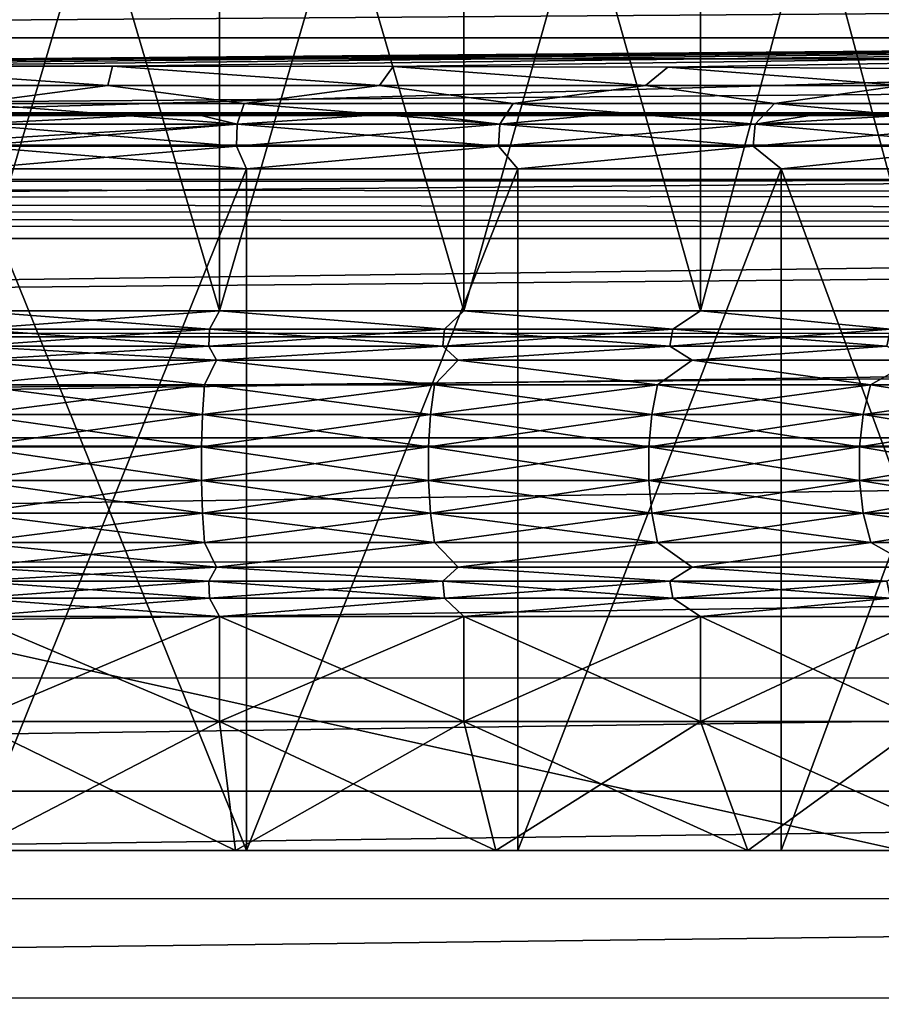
# Model space of a CAD drawing. Header units: metres. Extents: x -206 to 75, y -104 to 104.
# Tile 376 of 656: x -130.62 to -123.95, y 33.09 to 40.72. Entities that reach past the tile are written whole.
import ezdxf

# ---------------------------------------------------------------- set-up
doc = ezdxf.new("R2010")
doc.units = ezdxf.units.M
doc.layers.add('solid_01_1-CONSUMER_THERM_B_125288', color=7, linetype='CONTINUOUS')

msp = doc.modelspace()

# ---------------------------------------------------------------- linework, layer by layer
at = {"layer": 'solid_01_1-CONSUMER_THERM_B_125288'}
for points in [[(-158.776108, 66.195313), (-102.949013, 67.817345), (-158.757141, -66.251068)], [(-102.949013, 67.817345), (-158.757065, -66.804688), (-158.757141, -66.251068)], [(-102.949013, 67.817345), (-103.148926, 67.301086), (-158.757065, -66.804688)], [(-103.148926, 67.301086), (-103.25058, 66.756882), (-158.757065, -66.804688)], [(-103.25058, 66.756882), (-159.058624, -67.86515), (-158.858719, -67.348892)], [(-103.25058, 66.756882), (-103.250504, 66.203262), (-159.058624, -67.86515)], [(-103.25058, 66.756882), (-158.858719, -67.348892), (-158.757065, -66.804688)], [(-103.250504, 66.203262), (-103.231537, -66.243118), (-159.058624, -67.86515)], [(-131.000076, 44.981232, 39.849998), (-129.076202, 44.981236, 39.728962), (-131.000061, 38.465504, 39.849998)], [(-129.076202, 44.981236, 9.271039), (-131.000076, 44.981232, 9.15), (-129.076202, 38.465508, 9.271039)], [(-131.000076, 44.981232, 9.15), (-131.000061, 38.465504, 9.15), (-129.076202, 38.465508, 9.271039)], [(-129.076202, 44.981236, 39.728962), (-129.076202, 38.465508, 39.728962), (-131.000061, 38.465504, 39.849998)], [(-129.076202, 44.981236, 9.271039), (-129.076202, 38.465508, 9.271039), (-127.182678, 38.465508, 9.632249)], [(-127.182686, 44.981236, 9.632246), (-129.076202, 44.981236, 9.271039), (-127.182678, 38.465508, 9.632249)], [(-127.182686, 44.981236, 39.367752), (-127.182678, 38.465508, 39.367752), (-129.076202, 38.465508, 39.728962)], [(-129.076202, 44.981236, 39.728962), (-127.182686, 44.981236, 39.367752), (-129.076202, 38.465508, 39.728962)], [(-127.182686, 44.981236, 9.632246), (-127.182678, 38.465508, 9.632249), (-125.349358, 38.465508, 10.227931)], [(-125.349365, 44.981236, 10.227927), (-127.182686, 44.981236, 9.632246), (-125.349358, 38.465508, 10.227931)], [(-127.182686, 44.981236, 39.367752), (-125.349365, 44.981236, 38.772072), (-127.182678, 38.465508, 39.367752)], [(-125.349365, 44.981236, 38.772072), (-125.349358, 38.465508, 38.772068), (-127.182678, 38.465508, 39.367752)], [(-125.349365, 44.981236, 10.227927), (-125.349358, 38.465508, 10.227931), (-123.605148, 38.465508, 11.048693)], [(-123.605164, 44.981236, 11.048686), (-125.349365, 44.981236, 10.227927), (-123.605148, 38.465508, 11.048693)], [(-125.349365, 44.981236, 38.772072), (-123.605164, 44.981236, 37.951313), (-125.349358, 38.465508, 38.772068)], [(-123.605164, 44.981236, 37.951313), (-123.605148, 38.465508, 37.951309), (-125.349358, 38.465508, 38.772068)], [(-89.964531, 41.016792, 108.5), (-172.035614, 41.016754, 108.5), (-172.545212, 40.420033, 108.5)], [(-89.964531, 41.016792, 108.5), (-172.545212, 40.420033, 108.5), (-89.454918, 40.420071, 108.5)], [(-111.998276, 40.583405, 63.5), (-150.001862, 39.483021, 63.5), (-150.001862, 40.583385, 63.5)], [(-111.998276, 40.583405, 63.5), (-111.998276, 39.483036, 63.5), (-150.001862, 39.483021, 63.5)], [(-111.998276, 40.583405, 63.5), (-150.001862, 40.583385, 63.5), (-142.165909, 40.321934, 38.533939)], [(-111.998276, 40.583405, 63.5), (-142.165909, 40.321934, 38.533939), (-140.374023, 40.335114, 39.792103)], [(-111.998276, 40.583405, 63.5), (-140.374023, 40.335114, 39.792103), (-138.441269, 40.345901, 40.822292)], [(-111.998276, 40.583405, 63.5), (-138.441269, 40.345901, 40.822292), (-136.396637, 40.354141, 41.608913)], [(-111.998276, 40.583405, 63.5), (-136.396637, 40.354141, 41.608913), (-134.270828, 40.359703, 42.140049)], [(-111.998276, 40.583405, 63.5), (-134.270828, 40.359703, 42.140049), (-132.09581, 40.362507, 42.40765)], [(-111.998276, 40.583405, 63.5), (-132.09581, 40.362507, 42.40765), (-129.904327, 40.362507, 42.40765)], [(-111.998276, 40.583405, 63.5), (-129.904327, 40.362507, 42.40765), (-127.729309, 40.359707, 42.140049)], [(-111.998276, 40.583405, 63.5), (-127.729309, 40.359707, 42.140049), (-125.6035, 40.354145, 41.608913)], [(-111.998276, 40.583405, 63.5), (-125.6035, 40.354145, 41.608913), (-123.558868, 40.345909, 40.822292)], [(-89.454918, 40.420071, 108.5), (-172.545212, 40.420033, 108.5), (-172.954926, 39.751484, 108.5)], [(-89.454918, 40.420071, 108.5), (-172.954926, 39.751484, 108.5), (-89.045204, 39.751526, 108.5)], [(-132.09581, 40.362507, 42.40765), (-132.059677, 40.213741, 42.372574), (-129.94046, 40.213745, 42.372574)], [(-129.904327, 40.362507, 42.40765), (-132.09581, 40.362507, 42.40765), (-129.94046, 40.213745, 42.372574)], [(-129.904327, 40.362507, 42.40765), (-129.94046, 40.213745, 42.372574), (-127.836098, 40.213745, 42.122169)], [(-127.729309, 40.359707, 42.140049), (-129.904327, 40.362507, 42.40765), (-127.836098, 40.213745, 42.122169)], [(-127.729309, 40.359707, 42.140049), (-127.836098, 40.213745, 42.122169), (-125.776062, 40.213745, 41.624878)], [(-125.6035, 40.354145, 41.608913), (-127.729309, 40.359707, 42.140049), (-125.776062, 40.213745, 41.624878)], [(-125.6035, 40.354145, 41.608913), (-125.776062, 40.213745, 41.624878), (-123.789223, 40.213745, 40.887657)], [(-123.558868, 40.345909, 40.822292), (-125.6035, 40.354145, 41.608913), (-123.789223, 40.213745, 40.887657)], [(-131.000061, 40.074501, 42.33889), (-129.94046, 40.213745, 42.372574), (-132.059677, 40.213741, 42.372574)], [(-131.000061, 40.074501, 42.33889), (-128.885559, 40.074501, 42.213123), (-129.94046, 40.213745, 42.372574)], [(-128.885559, 40.074501, 42.213123), (-127.836098, 40.213745, 42.122169), (-129.94046, 40.213745, 42.372574)], [(-128.885559, 40.074501, 42.213123), (-126.80085, 40.074501, 41.837605), (-127.836098, 40.213745, 42.122169)], [(-126.80085, 40.074501, 41.837605), (-125.776062, 40.213745, 41.624878), (-127.836098, 40.213745, 42.122169)], [(-126.80085, 40.074501, 41.837605), (-124.77536, 40.074501, 41.217625), (-125.776062, 40.213745, 41.624878)], [(-124.77536, 40.074501, 41.217625), (-123.789223, 40.213745, 40.887657), (-125.776062, 40.213745, 41.624878)], [(-124.77536, 40.074501, 41.217625), (-122.837639, 40.074505, 40.361927), (-123.789223, 40.213745, 40.887657)], [(-128.937958, 39.914204, 42.142445), (-128.885559, 40.074501, 42.213123), (-131.000061, 40.074501, 42.33889)], [(-131.000061, 39.914204, 42.26255), (-128.937958, 39.914204, 42.142445), (-131.000061, 40.074501, 42.33889)], [(-128.937958, 39.914204, 42.142445), (-126.90374, 39.914204, 41.783756), (-128.885559, 40.074501, 42.213123)], [(-126.90374, 39.914204, 41.783756), (-126.80085, 40.074501, 41.837605), (-128.885559, 40.074501, 42.213123)], [(-126.90374, 39.914204, 41.783756), (-124.924919, 39.914204, 41.191338), (-126.80085, 40.074501, 41.837605)], [(-124.924919, 39.914204, 41.191338), (-124.77536, 40.074501, 41.217625), (-126.80085, 40.074501, 41.837605)], [(-124.924919, 39.914204, 41.191338), (-123.028252, 39.914207, 40.373196), (-124.77536, 40.074501, 41.217625)], [(-123.028252, 39.914207, 40.373196), (-122.837639, 40.074505, 40.361927), (-124.77536, 40.074501, 41.217625)], [(-131.000061, 40.001972, 6.7), (-131.96994, 39.988842, 6.726448), (-130.030197, 39.988842, 6.726447)], [(-129.304474, 40.001972, 6.780943), (-131.000061, 40.001972, 6.7), (-130.030197, 39.988842, 6.726447)], [(-131.000061, 39.914204, 6.737451), (-131.000061, 40.001972, 6.7), (-129.304474, 40.001972, 6.780943)], [(-128.937958, 39.914204, 6.857554), (-131.000061, 39.914204, 6.737451), (-129.304474, 40.001972, 6.780943)], [(-129.304474, 40.001972, 6.780943), (-130.030197, 39.988842, 6.726447), (-128.101944, 39.991055, 6.937518)], [(-127.624313, 40.001976, 7.023036), (-129.304474, 40.001972, 6.780943), (-128.101944, 39.991055, 6.937518)], [(-128.937958, 39.914204, 6.857554), (-129.304474, 40.001972, 6.780943), (-127.624313, 40.001976, 7.023036)], [(-126.90374, 39.914204, 7.216242), (-128.937958, 39.914204, 6.857554), (-127.624313, 40.001976, 7.023036)], [(-127.624313, 40.001976, 7.023036), (-128.101944, 39.991055, 6.937518), (-126.208084, 39.995449, 7.357163)], [(-125.974854, 40.001976, 7.424076), (-127.624313, 40.001976, 7.023036), (-126.208084, 39.995449, 7.357163)], [(-126.90374, 39.914204, 7.216242), (-127.624313, 40.001976, 7.023036), (-125.974854, 40.001976, 7.424076)], [(-124.924919, 39.914204, 7.808663), (-126.90374, 39.914204, 7.216242), (-125.974854, 40.001976, 7.424076)], [(-125.974854, 40.001976, 7.424076), (-126.208084, 39.995449, 7.357163), (-124.371086, 40.001976, 7.980417)], [(-112.500069, 39.981243, 6), (-124.371086, 40.001976, 7.980417), (-126.208084, 39.995449, 7.357163)], [(-124.924919, 39.914204, 7.808663), (-125.974854, 40.001976, 7.424076), (-124.371086, 40.001976, 7.980417)], [(-123.357208, 40.006599, 8.421851), (-124.924919, 39.914204, 7.808663), (-124.371086, 40.001976, 7.980417)], [(-123.357208, 40.006599, 8.421851), (-123.028252, 39.914207, 8.626806), (-124.924919, 39.914204, 7.808663)], [(-123.357208, 40.006599, 8.421851), (-124.371086, 40.001976, 7.980417), (-112.500069, 39.981243, 6)], [(-149.500061, 39.981224, 6), (-130.030197, 39.988842, 6.726447), (-131.96994, 39.988842, 6.726448)], [(-112.500069, 39.981243, 6), (-130.030197, 39.988842, 6.726447), (-149.500061, 39.981224, 6)], [(-112.500069, 39.981243, 6), (-149.500061, 39.981224, 6), (-112.500061, 31.781242, 6)], [(-149.500061, 39.981224, 6), (-149.500061, 31.781225, 6), (-112.500061, 31.781242, 6)], [(-112.500069, 39.981243, 6), (-128.101944, 39.991055, 6.937518), (-130.030197, 39.988842, 6.726447)], [(-112.500069, 39.981243, 6), (-126.208084, 39.995449, 7.357163), (-128.101944, 39.991055, 6.937518)], [(-131.000061, 39.789688, 6.77468), (-131.000061, 39.914204, 6.737451), (-128.937958, 39.914204, 6.857554)], [(-131.000061, 39.742756, 6.78427), (-128.937958, 39.914204, 6.857554), (-128.94339, 39.742756, 6.904057)], [(-131.000061, 39.789688, 6.77468), (-128.937958, 39.914204, 6.857554), (-131.000061, 39.742756, 6.78427)], [(-128.94339, 39.742756, 42.095943), (-128.937958, 39.914204, 42.142445), (-131.000061, 39.914204, 42.26255)], [(-128.94339, 39.742756, 42.095943), (-131.000061, 39.914204, 42.26255), (-131.000061, 39.742756, 42.215729)], [(-128.94339, 39.742756, 6.904057), (-128.937958, 39.914204, 6.857554), (-126.90374, 39.914204, 7.216242)], [(-128.94339, 39.742756, 6.904057), (-126.90374, 39.914204, 7.216242), (-126.914536, 39.742756, 7.2618)], [(-126.914536, 39.742756, 41.738201), (-128.937958, 39.914204, 42.142445), (-128.94339, 39.742756, 42.095943)], [(-126.914536, 39.742756, 41.738201), (-126.90374, 39.914204, 41.783756), (-128.937958, 39.914204, 42.142445)], [(-126.914536, 39.742756, 7.2618), (-126.90374, 39.914204, 7.216242), (-124.924919, 39.914204, 7.808663)], [(-126.914536, 39.742756, 7.2618), (-124.924919, 39.914204, 7.808663), (-124.940933, 39.742756, 7.852659)], [(-124.940933, 39.742756, 41.147343), (-126.90374, 39.914204, 41.783756), (-126.914536, 39.742756, 41.738201)], [(-124.940933, 39.742756, 41.147343), (-124.924919, 39.914204, 41.191338), (-126.90374, 39.914204, 41.783756)], [(-124.940933, 39.742756, 7.852659), (-124.924919, 39.914204, 7.808663), (-123.028252, 39.914207, 8.626806)], [(-124.940933, 39.742756, 7.852659), (-123.028252, 39.914207, 8.626806), (-123.049263, 39.74276, 8.668645)], [(-123.049263, 39.74276, 40.331356), (-124.924919, 39.914204, 41.191338), (-124.940933, 39.742756, 41.147343)], [(-123.049263, 39.74276, 40.331356), (-123.028252, 39.914207, 40.373196), (-124.924919, 39.914204, 41.191338)], [(-89.045204, 39.751526, 108.5), (-172.954926, 39.751484, 108.5), (-173.255432, 39.026073, 108.5)], [(-89.045204, 39.751526, 108.5), (-173.255432, 39.026073, 108.5), (-88.744705, 39.026115, 108.5)], [(-128.94339, 39.742756, 6.904057), (-128.866562, 39.566086, 6.929053), (-131.000061, 39.566082, 6.8)], [(-131.000061, 39.742756, 6.78427), (-128.94339, 39.742756, 6.904057), (-131.000061, 39.566082, 6.8)], [(-131.000061, 39.742756, 42.215729), (-131.000061, 39.566082, 42.200001), (-128.866562, 39.566086, 42.070946)], [(-128.94339, 39.742756, 42.095943), (-131.000061, 39.742756, 42.215729), (-128.866562, 39.566086, 42.070946)], [(-128.94339, 39.742756, 6.904057), (-126.914536, 39.742756, 7.2618), (-128.866562, 39.566086, 6.929053)], [(-126.914536, 39.742756, 41.738201), (-128.94339, 39.742756, 42.095943), (-128.866562, 39.566086, 42.070946)], [(-126.914536, 39.742756, 7.2618), (-126.764183, 39.566086, 7.31433), (-128.866562, 39.566086, 6.929053)], [(-126.914536, 39.742756, 41.738201), (-128.866562, 39.566086, 42.070946), (-126.764183, 39.566086, 41.685669)], [(-126.914536, 39.742756, 7.2618), (-124.940933, 39.742756, 7.852659), (-126.764183, 39.566086, 7.31433)], [(-124.940933, 39.742756, 41.147343), (-126.914536, 39.742756, 41.738201), (-126.764183, 39.566086, 41.685669)], [(-124.940933, 39.742756, 7.852659), (-124.723564, 39.566086, 7.950212), (-126.764183, 39.566086, 7.31433)], [(-124.940933, 39.742756, 41.147343), (-126.764183, 39.566086, 41.685669), (-124.723564, 39.566086, 41.049786)], [(-124.940933, 39.742756, 7.852659), (-123.049263, 39.74276, 8.668645), (-124.723564, 39.566086, 7.950212)], [(-123.049263, 39.74276, 40.331356), (-124.940933, 39.742756, 41.147343), (-124.723564, 39.566086, 41.049786)], [(-123.049263, 39.74276, 8.668645), (-122.774467, 39.566086, 8.827429), (-124.723564, 39.566086, 7.950212)], [(-123.049263, 39.74276, 40.331356), (-124.723564, 39.566086, 41.049786), (-122.774467, 39.566086, 40.172573)], [(-131.000061, 34.281235, 6.8), (-131.000061, 39.566082, 6.8), (-128.866562, 39.566086, 6.929053)], [(-128.866425, 34.281235, 6.92907), (-131.000061, 34.281235, 6.8), (-128.866562, 39.566086, 6.929053)], [(-128.866425, 34.281235, 42.07093), (-128.866562, 39.566086, 42.070946), (-131.000061, 39.566082, 42.200001)], [(-128.866425, 34.281235, 42.07093), (-131.000061, 39.566082, 42.200001), (-131.000061, 34.281235, 42.200001)], [(-128.866425, 34.281235, 6.92907), (-128.866562, 39.566086, 6.929053), (-126.764183, 39.566086, 7.31433)], [(-128.866425, 34.281235, 42.07093), (-126.764183, 39.566086, 41.685669), (-128.866562, 39.566086, 42.070946)], [(-126.764038, 34.281235, 7.314364), (-128.866425, 34.281235, 6.92907), (-126.764183, 39.566086, 7.31433)], [(-128.866425, 34.281235, 42.07093), (-126.764046, 34.281235, 41.685638), (-126.764183, 39.566086, 41.685669)], [(-126.764038, 34.281235, 7.314364), (-126.764183, 39.566086, 7.31433), (-124.723564, 39.566086, 7.950212)], [(-126.764046, 34.281235, 41.685638), (-124.723564, 39.566086, 41.049786), (-126.764183, 39.566086, 41.685669)], [(-126.764046, 34.281235, 41.685638), (-124.723511, 34.281235, 41.04977), (-124.723564, 39.566086, 41.049786)], [(-124.723495, 34.281235, 7.950236), (-126.764038, 34.281235, 7.314364), (-124.723564, 39.566086, 7.950212)], [(-124.723495, 34.281235, 7.950236), (-124.723564, 39.566086, 7.950212), (-122.774467, 39.566086, 8.827429)], [(-122.774521, 34.281239, 40.1726), (-122.774467, 39.566086, 40.172573), (-124.723564, 39.566086, 41.049786)], [(-124.723511, 34.281235, 41.04977), (-122.774521, 34.281239, 40.1726), (-124.723564, 39.566086, 41.049786)], [(-122.774498, 34.281239, 8.827412), (-124.723495, 34.281235, 7.950236), (-122.774467, 39.566086, 8.827429)], [(-162.553787, 39.443985, 63.5), (-150.001862, 39.483021, 63.5), (-111.998276, 39.483036, 63.5)], [(-99.461288, 39.362534, 63.5), (-162.553787, 39.443985, 63.5), (-111.998276, 39.483036, 63.5)], [(-162.553787, 39.443985, 63.5), (-99.461288, 39.362534, 63.5), (-162.53154, 39.332439, 63.5)], [(-162.53154, 39.332439, 63.5), (-99.461288, 39.362534, 63.5), (-99.497536, 39.239677, 63.5)], [(-162.53154, 39.332439, 63.5), (-99.497536, 39.239677, 63.5), (-162.496643, 39.223804, 63.5)], [(-162.496643, 39.223804, 63.5), (-99.497536, 39.239677, 63.5), (-99.549232, 39.122292, 63.5)], [(-162.496643, 39.223804, 63.5), (-99.549232, 39.122292, 63.5), (-162.449829, 39.120266, 63.5)], [(-162.096909, 38.291012, 63.5), (-162.449829, 39.120266, 63.5), (-99.549232, 39.122292, 63.5)], [(-162.096909, 38.291012, 63.5), (-99.549232, 39.122292, 63.5), (-99.902328, 38.293732, 63.5)], [(-88.744705, 39.026115, 108.5), (-173.255432, 39.026073, 108.5), (-173.438461, 38.263622, 108.5)], [(-88.744705, 39.026115, 108.5), (-173.438461, 38.263622, 108.5), (-88.561668, 38.263664, 108.5)], [(-129.076202, 38.465508, 39.728962), (-131.000061, 38.322739, 39.829185), (-131.000061, 38.465504, 39.849998)], [(-129.076202, 38.465508, 9.271039), (-131.000061, 38.465504, 9.15), (-129.152344, 38.322739, 9.282583)], [(-129.076202, 38.465508, 39.728962), (-129.152344, 38.322739, 39.717419), (-131.000061, 38.322739, 39.829185)], [(-129.152344, 38.322739, 9.282583), (-131.000061, 38.465504, 9.15), (-131.000061, 38.322739, 9.170815)], [(-129.076202, 38.465508, 39.728962), (-127.331551, 38.322739, 39.383747), (-129.152344, 38.322739, 39.717419)], [(-129.076202, 38.465508, 9.271039), (-129.152344, 38.322739, 9.282583), (-127.331551, 38.322739, 9.616254)], [(-129.076202, 38.465508, 39.728962), (-127.182678, 38.465508, 39.367752), (-127.331551, 38.322739, 39.383747)], [(-127.182678, 38.465508, 9.632249), (-129.076202, 38.465508, 9.271039), (-127.331551, 38.322739, 9.616254)], [(-127.182678, 38.465508, 39.367752), (-125.564262, 38.322742, 38.833035), (-127.331551, 38.322739, 39.383747)], [(-127.182678, 38.465508, 9.632249), (-127.331551, 38.322739, 9.616254), (-125.564262, 38.322742, 10.166964)], [(-127.182678, 38.465508, 39.367752), (-125.349358, 38.465508, 38.772068), (-125.564262, 38.322742, 38.833035)], [(-125.349358, 38.465508, 10.227931), (-127.182678, 38.465508, 9.632249), (-125.564262, 38.322742, 10.166964)], [(-125.349358, 38.465508, 38.772068), (-123.876244, 38.322742, 38.073318), (-125.564262, 38.322742, 38.833035)], [(-125.349358, 38.465508, 10.227931), (-125.564262, 38.322742, 10.166964), (-123.876244, 38.322742, 10.926682)], [(-125.349358, 38.465508, 38.772068), (-123.605148, 38.465508, 37.951309), (-123.876244, 38.322742, 38.073318)], [(-123.605148, 38.465508, 11.048693), (-125.349358, 38.465508, 10.227931), (-123.876244, 38.322742, 10.926682)], [(-129.159668, 38.191616, 9.343012), (-131.000061, 38.322739, 9.170815), (-131.000061, 38.191616, 9.231688)], [(-129.159668, 38.191616, 9.343012), (-129.152344, 38.322739, 9.282583), (-131.000061, 38.322739, 9.170815)], [(-129.152344, 38.322739, 39.717419), (-131.000061, 38.191616, 39.768311), (-131.000061, 38.322739, 39.829185)], [(-129.159668, 38.191616, 39.65699), (-131.000061, 38.191616, 39.768311), (-129.152344, 38.322739, 39.717419)], [(-129.159668, 38.191616, 39.65699), (-129.152344, 38.322739, 39.717419), (-127.331551, 38.322739, 39.383747)], [(-127.346123, 38.191616, 39.324642), (-129.159668, 38.191616, 39.65699), (-127.331551, 38.322739, 39.383747)], [(-129.159668, 38.191616, 9.343012), (-127.346123, 38.191616, 9.675358), (-129.152344, 38.322739, 9.282583)], [(-127.346123, 38.191616, 9.675358), (-127.331551, 38.322739, 9.616254), (-129.152344, 38.322739, 9.282583)], [(-127.346123, 38.191616, 39.324642), (-127.331551, 38.322739, 39.383747), (-125.564262, 38.322742, 38.833035)], [(-125.585846, 38.19162, 38.776119), (-127.346123, 38.191616, 39.324642), (-125.564262, 38.322742, 38.833035)], [(-127.346123, 38.191616, 9.675358), (-125.585846, 38.19162, 10.223881), (-127.331551, 38.322739, 9.616254)], [(-125.585846, 38.19162, 10.223881), (-125.564262, 38.322742, 10.166964), (-127.331551, 38.322739, 9.616254)], [(-125.585846, 38.19162, 38.776119), (-125.564262, 38.322742, 38.833035), (-123.876244, 38.322742, 38.073318)], [(-123.904526, 38.19162, 38.019417), (-125.585846, 38.19162, 38.776119), (-123.876244, 38.322742, 38.073318)], [(-125.585846, 38.19162, 10.223881), (-123.904526, 38.19162, 10.980581), (-125.564262, 38.322742, 10.166964)], [(-123.904526, 38.19162, 10.980581), (-123.876244, 38.322742, 10.926682), (-125.564262, 38.322742, 10.166964)], [(-88.561668, 38.263664, 108.5), (-173.500061, 37.481213, 108.5), (-88.500069, 37.481255, 108.5)], [(-88.561668, 38.263664, 108.5), (-173.438461, 38.263622, 108.5), (-173.500061, 37.481213, 108.5)], [(-162.096909, 38.291012, 63.5), (-99.902328, 38.293732, 63.5), (-161.879105, 37.416245, 63.5)], [(-161.879105, 37.416245, 63.5), (-99.902328, 38.293732, 63.5), (-100.120598, 37.418884, 63.5)], [(-129.159668, 38.191616, 39.65699), (-129.098434, 38.083485, 39.55294), (-131.000061, 38.083481, 39.672581)], [(-129.159668, 38.191616, 39.65699), (-131.000061, 38.083481, 39.672581), (-131.000061, 38.191616, 39.768311)], [(-131.000061, 38.191616, 9.231688), (-131.000061, 38.083481, 9.327419), (-129.098434, 38.083485, 9.44706)], [(-129.159668, 38.191616, 9.343012), (-131.000061, 38.191616, 9.231688), (-129.098434, 38.083485, 9.44706)], [(-129.159668, 38.191616, 9.343012), (-129.098434, 38.083485, 9.44706), (-127.346123, 38.191616, 9.675358)], [(-127.346123, 38.191616, 39.324642), (-129.098434, 38.083485, 39.55294), (-129.159668, 38.191616, 39.65699)], [(-127.346123, 38.191616, 9.675358), (-129.098434, 38.083485, 9.44706), (-127.226799, 38.083485, 9.804094)], [(-127.346123, 38.191616, 39.324642), (-127.226799, 38.083485, 39.195908), (-129.098434, 38.083485, 39.55294)], [(-127.346123, 38.191616, 9.675358), (-127.226799, 38.083485, 9.804094), (-125.585846, 38.19162, 10.223881)], [(-125.585846, 38.19162, 38.776119), (-127.226799, 38.083485, 39.195908), (-127.346123, 38.191616, 39.324642)], [(-125.585846, 38.19162, 10.223881), (-127.226799, 38.083485, 9.804094), (-125.414665, 38.083485, 10.392891)], [(-125.585846, 38.19162, 38.776119), (-125.414665, 38.083485, 38.607109), (-127.226799, 38.083485, 39.195908)], [(-125.585846, 38.19162, 10.223881), (-125.414665, 38.083485, 10.392891), (-123.904526, 38.19162, 10.980581)], [(-123.904526, 38.19162, 38.019417), (-125.414665, 38.083485, 38.607109), (-125.585846, 38.19162, 38.776119)], [(-123.904526, 38.19162, 10.980581), (-125.414665, 38.083485, 10.392891), (-123.69062, 38.083485, 11.204166)], [(-123.904526, 38.19162, 38.019417), (-123.69062, 38.083485, 37.795834), (-125.414665, 38.083485, 38.607109)], [(-129.098434, 38.083485, 39.55294), (-131.000061, 37.892273, 39.496109), (-131.000061, 38.083481, 39.672581)], [(-129.098434, 38.083485, 39.55294), (-129.19249, 37.892273, 39.386772), (-131.000061, 37.892273, 39.496109)], [(-129.098434, 38.083485, 9.44706), (-131.000061, 38.083481, 9.327419), (-129.19249, 37.892273, 9.61323)], [(-131.000061, 38.083481, 9.327419), (-131.000061, 37.892273, 9.503891), (-129.19249, 37.892273, 9.61323)], [(-129.098434, 38.083485, 39.55294), (-127.411263, 37.892277, 39.060349), (-129.19249, 37.892273, 39.386772)], [(-129.098434, 38.083485, 9.44706), (-129.19249, 37.892273, 9.61323), (-127.411263, 37.892277, 9.939651)], [(-129.098434, 38.083485, 39.55294), (-127.226799, 38.083485, 39.195908), (-127.411263, 37.892277, 39.060349)], [(-127.226799, 38.083485, 9.804094), (-129.098434, 38.083485, 9.44706), (-127.411263, 37.892277, 9.939651)], [(-127.226799, 38.083485, 39.195908), (-125.682373, 37.892277, 38.521606), (-127.411263, 37.892277, 39.060349)], [(-127.226799, 38.083485, 9.804094), (-127.411263, 37.892277, 9.939651), (-125.682373, 37.892277, 10.478395)], [(-127.226799, 38.083485, 39.195908), (-125.414665, 38.083485, 38.607109), (-125.682373, 37.892277, 38.521606)], [(-125.414665, 38.083485, 10.392891), (-127.226799, 38.083485, 9.804094), (-125.682373, 37.892277, 10.478395)], [(-125.414665, 38.083485, 38.607109), (-124.031029, 37.892277, 37.778397), (-125.682373, 37.892277, 38.521606)], [(-125.414665, 38.083485, 10.392891), (-125.682373, 37.892277, 10.478395), (-124.031029, 37.892277, 11.221605)], [(-125.414665, 38.083485, 38.607109), (-123.69062, 38.083485, 37.795834), (-124.031029, 37.892277, 37.778397)], [(-123.69062, 38.083485, 11.204166), (-125.414665, 38.083485, 10.392891), (-124.031029, 37.892277, 11.221605)], [(-123.69062, 38.083485, 37.795834), (-122.481308, 37.892277, 36.841557), (-124.031029, 37.892277, 37.778397)], [(-123.69062, 38.083485, 11.204166), (-124.031029, 37.892277, 11.221605), (-122.481308, 37.892277, 12.158444)], [(-131.000061, 37.6633, 39.371979), (-131.000061, 37.892273, 39.496109), (-129.19249, 37.892273, 39.386772)], [(-129.207443, 37.6633, 39.263546), (-131.000061, 37.6633, 39.371979), (-129.19249, 37.892273, 39.386772)], [(-129.207443, 37.6633, 9.736455), (-129.19249, 37.892273, 9.61323), (-131.000061, 37.892273, 9.503891)], [(-131.000061, 37.6633, 9.628021), (-129.207443, 37.6633, 9.736455), (-131.000061, 37.892273, 9.503891)], [(-129.207443, 37.6633, 39.263546), (-129.19249, 37.892273, 39.386772), (-127.411263, 37.892277, 39.060349)], [(-127.440971, 37.6633, 38.939827), (-129.207443, 37.6633, 39.263546), (-127.411263, 37.892277, 39.060349)], [(-129.207443, 37.6633, 9.736455), (-127.440971, 37.6633, 10.060174), (-129.19249, 37.892273, 9.61323)], [(-127.440971, 37.6633, 10.060174), (-127.411263, 37.892277, 9.939651), (-129.19249, 37.892273, 9.61323)], [(-127.440971, 37.6633, 38.939827), (-127.411263, 37.892277, 39.060349), (-125.682373, 37.892277, 38.521606)], [(-125.726387, 37.6633, 38.40554), (-127.440971, 37.6633, 38.939827), (-125.682373, 37.892277, 38.521606)], [(-127.440971, 37.6633, 10.060174), (-125.726387, 37.6633, 10.594459), (-127.411263, 37.892277, 9.939651)], [(-125.726387, 37.6633, 10.594459), (-125.682373, 37.892277, 10.478395), (-127.411263, 37.892277, 9.939651)], [(-125.726387, 37.6633, 38.40554), (-125.682373, 37.892277, 38.521606), (-124.031029, 37.892277, 37.778397)], [(-124.088715, 37.663303, 37.668484), (-125.726387, 37.6633, 38.40554), (-124.031029, 37.892277, 37.778397)], [(-125.726387, 37.6633, 10.594459), (-124.088715, 37.663303, 11.331517), (-125.682373, 37.892277, 10.478395)], [(-124.088715, 37.663303, 11.331517), (-124.031029, 37.892277, 11.221605), (-125.682373, 37.892277, 10.478395)], [(-124.088715, 37.663303, 37.668484), (-124.031029, 37.892277, 37.778397), (-122.481308, 37.892277, 36.841557)], [(-122.551819, 37.663303, 36.739399), (-124.088715, 37.663303, 37.668484), (-122.481308, 37.892277, 36.841557)], [(-124.088715, 37.663303, 11.331517), (-122.551819, 37.663303, 12.260602), (-124.031029, 37.892277, 11.221605)], [(-122.551819, 37.663303, 12.260602), (-122.481308, 37.892277, 12.158444), (-124.031029, 37.892277, 11.221605)], [(-131.000061, 37.410816, 39.308025), (-131.000061, 37.6633, 39.371979), (-129.207443, 37.6633, 39.263546)], [(-129.215149, 37.410816, 39.200058), (-131.000061, 37.410816, 39.308025), (-129.207443, 37.6633, 39.263546)], [(-129.215149, 37.410816, 9.799941), (-129.207443, 37.6633, 9.736455), (-131.000061, 37.6633, 9.628021)], [(-131.000061, 37.410816, 9.691974), (-129.215149, 37.410816, 9.799941), (-131.000061, 37.6633, 9.628021)], [(-129.215149, 37.410816, 39.200058), (-129.207443, 37.6633, 39.263546), (-127.440971, 37.6633, 38.939827)], [(-127.456276, 37.410816, 38.877731), (-129.215149, 37.410816, 39.200058), (-127.440971, 37.6633, 38.939827)], [(-129.215149, 37.410816, 9.799941), (-127.456276, 37.410816, 10.122268), (-129.207443, 37.6633, 9.736455)], [(-127.456276, 37.410816, 10.122268), (-127.440971, 37.6633, 10.060174), (-129.207443, 37.6633, 9.736455)], [(-127.456276, 37.410816, 38.877731), (-127.440971, 37.6633, 38.939827), (-125.726387, 37.6633, 38.40554)], [(-125.749069, 37.410816, 38.345745), (-127.456276, 37.410816, 38.877731), (-125.726387, 37.6633, 38.40554)], [(-127.456276, 37.410816, 10.122268), (-125.749069, 37.410816, 10.654255), (-127.440971, 37.6633, 10.060174)], [(-125.749069, 37.410816, 10.654255), (-125.726387, 37.6633, 10.594459), (-127.440971, 37.6633, 10.060174)], [(-125.749069, 37.410816, 38.345745), (-125.726387, 37.6633, 38.40554), (-124.088715, 37.663303, 37.668484)], [(-124.118431, 37.410816, 37.611855), (-125.749069, 37.410816, 38.345745), (-124.088715, 37.663303, 37.668484)], [(-125.749069, 37.410816, 10.654255), (-124.118431, 37.410816, 11.388144), (-125.726387, 37.6633, 10.594459)], [(-124.118431, 37.410816, 11.388144), (-124.088715, 37.663303, 11.331517), (-125.726387, 37.6633, 10.594459)], [(-124.118431, 37.410816, 37.611855), (-124.088715, 37.663303, 37.668484), (-122.551819, 37.663303, 36.739399)], [(-122.58815, 37.41082, 36.686768), (-124.118431, 37.410816, 37.611855), (-122.551819, 37.663303, 36.739399)], [(-124.118431, 37.410816, 11.388144), (-122.58815, 37.41082, 12.313233), (-124.088715, 37.663303, 11.331517)], [(-122.58815, 37.41082, 12.313233), (-122.551819, 37.663303, 12.260602), (-124.088715, 37.663303, 11.331517)], [(-173.500031, -37.518787, 108.5), (-88.500069, 37.481255, 108.5), (-173.500061, 37.481213, 108.5)], [(-173.500031, -37.518787, 108.5), (-88.500031, -37.518745, 108.5), (-88.500069, 37.481255, 108.5)], [(-161.879105, 37.416245, 63.5), (-100.120598, 37.418884, 63.5), (-161.801987, 36.518055, 63.5)], [(-161.801987, 36.518055, 63.5), (-100.120598, 37.418884, 63.5), (-100.198135, 36.520542, 63.5)], [(-131.000061, 37.150356, 39.308189), (-131.000061, 37.410816, 39.308025), (-129.215149, 37.410816, 39.200058)], [(-129.215134, 37.15036, 39.200218), (-131.000061, 37.150356, 39.308189), (-129.215149, 37.410816, 39.200058)], [(-129.215134, 37.15036, 9.79978), (-129.215149, 37.410816, 9.799941), (-131.000061, 37.410816, 9.691974)], [(-131.000061, 37.150356, 9.691812), (-129.215134, 37.15036, 9.79978), (-131.000061, 37.410816, 9.691974)], [(-129.215134, 37.15036, 39.200218), (-129.215149, 37.410816, 39.200058), (-127.456276, 37.410816, 38.877731)], [(-127.456238, 37.15036, 10.12211), (-127.456276, 37.410816, 10.122268), (-129.215149, 37.410816, 9.799941)], [(-129.215134, 37.15036, 9.79978), (-127.456238, 37.15036, 10.12211), (-129.215149, 37.410816, 9.799941)], [(-127.456238, 37.15036, 38.877888), (-129.215134, 37.15036, 39.200218), (-127.456276, 37.410816, 38.877731)], [(-127.456238, 37.15036, 38.877888), (-127.456276, 37.410816, 38.877731), (-125.749069, 37.410816, 38.345745)], [(-125.749008, 37.15036, 10.654103), (-125.749069, 37.410816, 10.654255), (-127.456276, 37.410816, 10.122268)], [(-127.456238, 37.15036, 10.12211), (-125.749008, 37.15036, 10.654103), (-127.456276, 37.410816, 10.122268)], [(-125.749008, 37.15036, 38.345898), (-127.456238, 37.15036, 38.877888), (-125.749069, 37.410816, 38.345745)], [(-125.749008, 37.15036, 38.345898), (-125.749069, 37.410816, 38.345745), (-124.118431, 37.410816, 37.611855)], [(-124.118355, 37.15036, 11.388), (-124.118431, 37.410816, 11.388144), (-125.749069, 37.410816, 10.654255)], [(-125.749008, 37.15036, 10.654103), (-124.118355, 37.15036, 11.388), (-125.749069, 37.410816, 10.654255)], [(-124.118355, 37.15036, 37.612), (-125.749008, 37.15036, 38.345898), (-124.118431, 37.410816, 37.611855)], [(-124.118355, 37.15036, 37.612), (-124.118431, 37.410816, 37.611855), (-122.58815, 37.41082, 36.686768)], [(-122.588058, 37.15036, 12.3131), (-122.58815, 37.41082, 12.313233), (-124.118431, 37.410816, 11.388144)], [(-124.118355, 37.15036, 11.388), (-122.588058, 37.15036, 12.3131), (-124.118431, 37.410816, 11.388144)], [(-122.588058, 37.15036, 36.686901), (-124.118355, 37.15036, 37.612), (-122.58815, 37.41082, 36.686768)], [(-131.000061, 36.897953, 39.372456), (-131.000061, 37.150356, 39.308189), (-129.215134, 37.15036, 39.200218)], [(-129.207397, 36.897953, 39.264015), (-131.000061, 36.897953, 39.372456), (-129.215134, 37.15036, 39.200218)], [(-129.207397, 36.897953, 9.735983), (-129.215134, 37.15036, 9.79978), (-131.000061, 37.150356, 9.691812)], [(-131.000061, 36.897953, 9.627546), (-129.207397, 36.897953, 9.735983), (-131.000061, 37.150356, 9.691812)], [(-129.207397, 36.897953, 39.264015), (-129.215134, 37.15036, 39.200218), (-127.456238, 37.15036, 38.877888)], [(-127.440857, 36.897957, 10.059712), (-127.456238, 37.15036, 10.12211), (-129.215134, 37.15036, 9.79978)], [(-129.207397, 36.897953, 9.735983), (-127.440857, 36.897957, 10.059712), (-129.215134, 37.15036, 9.79978)], [(-127.440857, 36.897957, 38.940289), (-129.207397, 36.897953, 39.264015), (-127.456238, 37.15036, 38.877888)], [(-127.440857, 36.897957, 38.940289), (-127.456238, 37.15036, 38.877888), (-125.749008, 37.15036, 38.345898)], [(-125.726219, 36.897957, 10.594014), (-125.749008, 37.15036, 10.654103), (-127.456238, 37.15036, 10.12211)], [(-127.440857, 36.897957, 10.059712), (-125.726219, 36.897957, 10.594014), (-127.456238, 37.15036, 10.12211)], [(-125.726219, 36.897957, 38.405987), (-127.440857, 36.897957, 38.940289), (-125.749008, 37.15036, 38.345898)], [(-125.726219, 36.897957, 38.405987), (-125.749008, 37.15036, 38.345898), (-124.118355, 37.15036, 37.612)], [(-124.088493, 36.897957, 11.331097), (-124.118355, 37.15036, 11.388), (-125.749008, 37.15036, 10.654103)], [(-125.726219, 36.897957, 10.594014), (-124.088493, 36.897957, 11.331097), (-125.749008, 37.15036, 10.654103)], [(-124.088493, 36.897957, 37.668903), (-125.726219, 36.897957, 38.405987), (-124.118355, 37.15036, 37.612)], [(-124.088493, 36.897957, 37.668903), (-124.118355, 37.15036, 37.612), (-122.588058, 37.15036, 36.686901)], [(-122.551552, 36.897957, 12.26021), (-122.588058, 37.15036, 12.3131), (-124.118355, 37.15036, 11.388)], [(-124.088493, 36.897957, 11.331097), (-122.551552, 36.897957, 12.26021), (-124.118355, 37.15036, 11.388)], [(-122.551552, 36.897957, 36.739788), (-124.088493, 36.897957, 37.668903), (-122.588058, 37.15036, 36.686901)], [(-131.000061, 36.669132, 39.496868), (-131.000061, 36.897953, 39.372456), (-129.207397, 36.897953, 39.264015)], [(-129.192398, 36.669132, 39.387524), (-131.000061, 36.669132, 39.496868), (-129.207397, 36.897953, 39.264015)], [(-129.192398, 36.669132, 9.612475), (-129.207397, 36.897953, 9.735983), (-131.000061, 36.897953, 9.627546)], [(-131.000061, 36.669132, 9.503132), (-129.192398, 36.669132, 9.612475), (-131.000061, 36.897953, 9.627546)], [(-129.192398, 36.669132, 39.387524), (-129.207397, 36.897953, 39.264015), (-127.440857, 36.897957, 38.940289)], [(-127.411079, 36.669136, 9.938913), (-127.440857, 36.897957, 10.059712), (-129.207397, 36.897953, 9.735983)], [(-129.192398, 36.669132, 9.612475), (-127.411079, 36.669136, 9.938913), (-129.207397, 36.897953, 9.735983)], [(-127.411079, 36.669136, 39.061089), (-129.192398, 36.669132, 39.387524), (-127.440857, 36.897957, 38.940289)], [(-127.411079, 36.669136, 39.061089), (-127.440857, 36.897957, 38.940289), (-125.726219, 36.897957, 38.405987)], [(-125.682106, 36.669136, 10.477684), (-125.726219, 36.897957, 10.594014), (-127.440857, 36.897957, 10.059712)], [(-127.411079, 36.669136, 9.938913), (-125.682106, 36.669136, 10.477684), (-127.440857, 36.897957, 10.059712)], [(-125.682106, 36.669136, 38.522316), (-127.411079, 36.669136, 39.061089), (-125.726219, 36.897957, 38.405987)], [(-125.682106, 36.669136, 38.522316), (-125.726219, 36.897957, 38.405987), (-124.088493, 36.897957, 37.668903)], [(-124.03067, 36.669136, 11.220932), (-124.088493, 36.897957, 11.331097), (-125.726219, 36.897957, 10.594014)], [(-125.682106, 36.669136, 10.477684), (-124.03067, 36.669136, 11.220932), (-125.726219, 36.897957, 10.594014)], [(-124.03067, 36.669136, 37.779068), (-125.682106, 36.669136, 38.522316), (-124.088493, 36.897957, 37.668903)], [(-124.03067, 36.669136, 37.779068), (-124.088493, 36.897957, 37.668903), (-122.551552, 36.897957, 36.739788)], [(-122.480873, 36.669136, 12.157819), (-122.551552, 36.897957, 12.26021), (-124.088493, 36.897957, 11.331097)], [(-124.03067, 36.669136, 11.220932), (-122.480873, 36.669136, 12.157819), (-124.088493, 36.897957, 11.331097)], [(-122.480873, 36.669136, 36.842182), (-124.03067, 36.669136, 37.779068), (-122.551552, 36.897957, 36.739788)], [(-129.192398, 36.669132, 39.387524), (-129.098434, 36.478985, 39.55294), (-131.000061, 36.478985, 39.672581)], [(-129.192398, 36.669132, 39.387524), (-131.000061, 36.478985, 39.672581), (-131.000061, 36.669132, 39.496868)], [(-131.000061, 36.669132, 9.503132), (-131.000061, 36.478985, 9.327419), (-129.098434, 36.478985, 9.44706)], [(-131.000061, 36.669132, 9.503132), (-129.098434, 36.478985, 9.44706), (-129.192398, 36.669132, 9.612475)], [(-129.192398, 36.669132, 9.612475), (-129.098434, 36.478985, 9.44706), (-127.411079, 36.669136, 9.938913)], [(-127.411079, 36.669136, 39.061089), (-129.098434, 36.478985, 39.55294), (-129.192398, 36.669132, 39.387524)], [(-127.411079, 36.669136, 9.938913), (-129.098434, 36.478985, 9.44706), (-127.226799, 36.478985, 9.804094)], [(-127.411079, 36.669136, 39.061089), (-127.226799, 36.478985, 39.195908), (-129.098434, 36.478985, 39.55294)], [(-127.411079, 36.669136, 9.938913), (-127.226799, 36.478985, 9.804094), (-125.682106, 36.669136, 10.477684)], [(-125.682106, 36.669136, 38.522316), (-127.226799, 36.478985, 39.195908), (-127.411079, 36.669136, 39.061089)], [(-125.682106, 36.669136, 10.477684), (-127.226799, 36.478985, 9.804094), (-125.414665, 36.478989, 10.392891)], [(-125.682106, 36.669136, 38.522316), (-125.414665, 36.478989, 38.607109), (-127.226799, 36.478985, 39.195908)], [(-125.682106, 36.669136, 10.477684), (-125.414665, 36.478989, 10.392891), (-124.03067, 36.669136, 11.220932)], [(-124.03067, 36.669136, 37.779068), (-125.414665, 36.478989, 38.607109), (-125.682106, 36.669136, 38.522316)], [(-124.03067, 36.669136, 11.220932), (-125.414665, 36.478989, 10.392891), (-123.69062, 36.478989, 11.204166)], [(-124.03067, 36.669136, 37.779068), (-123.69062, 36.478989, 37.795834), (-125.414665, 36.478989, 38.607109)], [(-124.03067, 36.669136, 11.220932), (-123.69062, 36.478989, 11.204166), (-122.480873, 36.669136, 12.157819)], [(-122.480873, 36.669136, 36.842182), (-123.69062, 36.478989, 37.795834), (-124.03067, 36.669136, 37.779068)], [(-161.801987, 36.518055, 63.5), (-100.198135, 36.520542, 63.5), (-161.867493, 35.618931, 63.5)], [(-161.867493, 35.618931, 63.5), (-100.198135, 36.520542, 63.5), (-100.132988, 35.621204, 63.5)], [(-129.098434, 36.478985, 39.55294), (-131.000061, 36.370972, 39.76823), (-131.000061, 36.478985, 39.672581)], [(-129.159683, 36.370972, 9.343091), (-131.000061, 36.478985, 9.327419), (-131.000061, 36.370972, 9.231768)], [(-129.098434, 36.478985, 9.44706), (-131.000061, 36.478985, 9.327419), (-129.159683, 36.370972, 9.343091)], [(-129.098434, 36.478985, 39.55294), (-129.159683, 36.370972, 39.65691), (-131.000061, 36.370972, 39.76823)], [(-129.098434, 36.478985, 39.55294), (-127.346138, 36.370975, 39.324566), (-129.159683, 36.370972, 39.65691)], [(-129.098434, 36.478985, 9.44706), (-129.159683, 36.370972, 9.343091), (-127.346138, 36.370975, 9.675435)], [(-129.098434, 36.478985, 39.55294), (-127.226799, 36.478985, 39.195908), (-127.346138, 36.370975, 39.324566)], [(-127.226799, 36.478985, 9.804094), (-129.098434, 36.478985, 9.44706), (-127.346138, 36.370975, 9.675435)], [(-127.226799, 36.478985, 39.195908), (-125.585876, 36.370975, 38.776043), (-127.346138, 36.370975, 39.324566)], [(-127.226799, 36.478985, 9.804094), (-127.346138, 36.370975, 9.675435), (-125.585876, 36.370975, 10.223955)], [(-127.226799, 36.478985, 39.195908), (-125.414665, 36.478989, 38.607109), (-125.585876, 36.370975, 38.776043)], [(-125.414665, 36.478989, 10.392891), (-127.226799, 36.478985, 9.804094), (-125.585876, 36.370975, 10.223955)], [(-125.414665, 36.478989, 38.607109), (-123.904564, 36.370975, 38.019348), (-125.585876, 36.370975, 38.776043)], [(-125.414665, 36.478989, 10.392891), (-125.585876, 36.370975, 10.223955), (-123.904564, 36.370975, 10.980652)], [(-125.414665, 36.478989, 38.607109), (-123.69062, 36.478989, 37.795834), (-123.904564, 36.370975, 38.019348)], [(-123.69062, 36.478989, 11.204166), (-125.414665, 36.478989, 10.392891), (-123.904564, 36.370975, 10.980652)], [(-129.152344, 36.239868, 9.282624), (-131.000061, 36.370972, 9.231768), (-131.000061, 36.239868, 9.170857)], [(-129.152344, 36.239868, 9.282624), (-129.159683, 36.370972, 9.343091), (-131.000061, 36.370972, 9.231768)], [(-129.159683, 36.370972, 39.65691), (-131.000061, 36.239868, 39.829144), (-131.000061, 36.370972, 39.76823)], [(-129.152344, 36.239868, 39.717377), (-131.000061, 36.239868, 39.829144), (-129.159683, 36.370972, 39.65691)], [(-129.152344, 36.239868, 39.717377), (-129.159683, 36.370972, 39.65691), (-127.346138, 36.370975, 39.324566)], [(-127.331558, 36.239868, 9.616294), (-127.346138, 36.370975, 9.675435), (-129.159683, 36.370972, 9.343091)], [(-129.152344, 36.239868, 9.282624), (-127.331558, 36.239868, 9.616294), (-129.159683, 36.370972, 9.343091)], [(-127.331558, 36.239868, 39.383705), (-129.152344, 36.239868, 39.717377), (-127.346138, 36.370975, 39.324566)], [(-127.331558, 36.239868, 39.383705), (-127.346138, 36.370975, 39.324566), (-125.585876, 36.370975, 38.776043)], [(-125.564278, 36.239872, 10.167003), (-125.585876, 36.370975, 10.223955), (-127.346138, 36.370975, 9.675435)], [(-127.331558, 36.239868, 9.616294), (-125.564278, 36.239872, 10.167003), (-127.346138, 36.370975, 9.675435)], [(-125.564278, 36.239872, 38.832996), (-127.331558, 36.239868, 39.383705), (-125.585876, 36.370975, 38.776043)], [(-125.564278, 36.239872, 38.832996), (-125.585876, 36.370975, 38.776043), (-123.904564, 36.370975, 38.019348)], [(-123.876259, 36.239872, 10.926718), (-123.904564, 36.370975, 10.980652), (-125.585876, 36.370975, 10.223955)], [(-125.564278, 36.239872, 10.167003), (-123.876259, 36.239872, 10.926718), (-125.585876, 36.370975, 10.223955)], [(-123.876259, 36.239872, 38.07328), (-125.564278, 36.239872, 38.832996), (-123.904564, 36.370975, 38.019348)], [(-131.000061, 36.239868, 9.170857), (-131.000061, 36.096962, 9.15), (-129.076202, 36.096962, 9.271039)], [(-129.152344, 36.239868, 9.282624), (-131.000061, 36.239868, 9.170857), (-129.076202, 36.096962, 9.271039)], [(-129.152344, 36.239868, 39.717377), (-129.076202, 36.096962, 39.728962), (-131.000061, 36.096962, 39.849998)], [(-129.152344, 36.239868, 39.717377), (-131.000061, 36.096962, 39.849998), (-131.000061, 36.239868, 39.829144)], [(-129.152344, 36.239868, 9.282624), (-129.076202, 36.096962, 9.271039), (-127.331558, 36.239868, 9.616294)], [(-127.331558, 36.239868, 39.383705), (-129.076202, 36.096962, 39.728962), (-129.152344, 36.239868, 39.717377)], [(-127.331558, 36.239868, 9.616294), (-129.076202, 36.096962, 9.271039), (-127.182678, 36.096962, 9.632249)], [(-127.331558, 36.239868, 39.383705), (-127.182678, 36.096962, 39.367752), (-129.076202, 36.096962, 39.728962)], [(-127.331558, 36.239868, 9.616294), (-127.182678, 36.096962, 9.632249), (-125.564278, 36.239872, 10.167003)], [(-125.564278, 36.239872, 38.832996), (-127.182678, 36.096962, 39.367752), (-127.331558, 36.239868, 39.383705)], [(-125.564278, 36.239872, 10.167003), (-127.182678, 36.096962, 9.632249), (-125.349358, 36.096966, 10.227931)], [(-125.564278, 36.239872, 38.832996), (-125.349358, 36.096966, 38.772068), (-127.182678, 36.096962, 39.367752)], [(-125.564278, 36.239872, 10.167003), (-125.349358, 36.096966, 10.227931), (-123.876259, 36.239872, 10.926718)], [(-123.876259, 36.239872, 38.07328), (-125.349358, 36.096966, 38.772068), (-125.564278, 36.239872, 38.832996)], [(-123.876259, 36.239872, 10.926718), (-125.349358, 36.096966, 10.227931), (-123.605148, 36.096966, 11.048693)], [(-123.876259, 36.239872, 38.07328), (-123.605148, 36.096966, 37.951309), (-125.349358, 36.096966, 38.772068)], [(-131.000061, 36.096962, 9.15), (-131.000061, 35.281235, 9.15), (-129.076202, 35.281235, 9.271039)], [(-129.076202, 36.096962, 9.271039), (-131.000061, 36.096962, 9.15), (-129.076202, 35.281235, 9.271039)], [(-129.076202, 36.096962, 39.728962), (-129.076202, 35.281235, 39.728962), (-131.000061, 35.281235, 39.849998)], [(-131.000061, 36.096962, 39.849998), (-129.076202, 36.096962, 39.728962), (-131.000061, 35.281235, 39.849998)], [(-129.076202, 36.096962, 9.271039), (-129.076202, 35.281235, 9.271039), (-127.182686, 35.281235, 9.632246)], [(-127.182678, 36.096962, 9.632249), (-129.076202, 36.096962, 9.271039), (-127.182686, 35.281235, 9.632246)], [(-127.182678, 36.096962, 39.367752), (-127.182686, 35.281235, 39.367752), (-129.076202, 35.281235, 39.728962)], [(-129.076202, 36.096962, 39.728962), (-127.182678, 36.096962, 39.367752), (-129.076202, 35.281235, 39.728962)], [(-125.349358, 36.096966, 38.772068), (-125.349365, 35.281235, 38.772072), (-127.182686, 35.281235, 39.367752)], [(-127.182678, 36.096962, 39.367752), (-125.349358, 36.096966, 38.772068), (-127.182686, 35.281235, 39.367752)], [(-127.182678, 36.096962, 9.632249), (-127.182686, 35.281235, 9.632246), (-125.349365, 35.281235, 10.227927)], [(-125.349358, 36.096966, 10.227931), (-127.182678, 36.096962, 9.632249), (-125.349365, 35.281235, 10.227927)], [(-125.349358, 36.096966, 10.227931), (-125.349365, 35.281235, 10.227927), (-123.605156, 35.281239, 11.048686)], [(-123.605148, 36.096966, 37.951309), (-123.605156, 35.281239, 37.951313), (-125.349365, 35.281235, 38.772072)], [(-125.349358, 36.096966, 38.772068), (-123.605148, 36.096966, 37.951309), (-125.349365, 35.281235, 38.772072)], [(-123.605148, 36.096966, 11.048693), (-125.349358, 36.096966, 10.227931), (-123.605156, 35.281239, 11.048686)], [(-161.867493, 35.618931, 63.5), (-100.132988, 35.621204, 63.5), (-162.073975, 34.741386, 63.5)], [(-162.073975, 34.741386, 63.5), (-100.132988, 35.621204, 63.5), (-99.926796, 34.743397, 63.5)], [(-129.076202, 35.281235, 39.728962), (-128.950897, 34.281235, 40.721081), (-131.000061, 34.281235, 40.849998)], [(-131.000061, 35.281235, 39.849998), (-129.076202, 35.281235, 39.728962), (-131.000061, 34.281235, 40.849998)], [(-131.000061, 35.281235, 9.15), (-131.000061, 34.281235, 8.15), (-128.950897, 34.281235, 8.27892)], [(-129.076202, 35.281235, 9.271039), (-131.000061, 35.281235, 9.15), (-128.950897, 34.281235, 8.27892)], [(-129.076202, 35.281235, 9.271039), (-128.950897, 34.281235, 8.27892), (-126.934036, 34.281235, 8.663653)], [(-127.182686, 35.281235, 9.632246), (-129.076202, 35.281235, 9.271039), (-126.934036, 34.281235, 8.663653)], [(-129.076202, 35.281235, 39.728962), (-127.182686, 35.281235, 39.367752), (-128.950897, 34.281235, 40.721081)], [(-127.182686, 35.281235, 39.367752), (-126.934036, 34.281235, 40.336346), (-128.950897, 34.281235, 40.721081)], [(-127.182686, 35.281235, 9.632246), (-126.934036, 34.281235, 8.663653), (-124.981285, 34.281235, 9.298136)], [(-125.349365, 35.281235, 10.227927), (-127.182686, 35.281235, 9.632246), (-124.981285, 34.281235, 9.298136)], [(-127.182686, 35.281235, 39.367752), (-125.349365, 35.281235, 38.772072), (-126.934036, 34.281235, 40.336346)], [(-125.349365, 35.281235, 38.772072), (-124.981285, 34.281235, 39.701862), (-126.934036, 34.281235, 40.336346)], [(-123.605156, 35.281239, 11.048686), (-125.349365, 35.281235, 10.227927), (-123.123436, 34.281239, 10.172366)], [(-125.349365, 35.281235, 38.772072), (-123.605156, 35.281239, 37.951313), (-124.981285, 34.281235, 39.701862)], [(-125.349365, 35.281235, 10.227927), (-124.981285, 34.281235, 9.298136), (-123.123436, 34.281239, 10.172366)], [(-123.605156, 35.281239, 37.951313), (-123.123436, 34.281239, 38.827633), (-124.981285, 34.281235, 39.701862)], [(-162.073975, 34.741386, 63.5), (-99.926796, 34.743397, 63.5), (-162.416275, 33.907394, 63.5)], [(-162.416275, 33.907394, 63.5), (-99.926796, 34.743397, 63.5), (-99.584709, 33.909115, 63.5)], [(-128.950897, 34.281235, 40.721081), (-128.866425, 34.281235, 42.07093), (-131.000061, 34.281235, 42.200001)], [(-128.950897, 34.281235, 40.721081), (-131.000061, 34.281235, 42.200001), (-131.000061, 34.281235, 40.849998)], [(-131.000061, 34.281235, 8.15), (-131.000061, 34.281235, 6.8), (-128.866425, 34.281235, 6.92907)], [(-128.950897, 34.281235, 8.27892), (-131.000061, 34.281235, 8.15), (-128.866425, 34.281235, 6.92907)], [(-126.934036, 34.281235, 8.663653), (-128.950897, 34.281235, 8.27892), (-128.866425, 34.281235, 6.92907)], [(-128.950897, 34.281235, 40.721081), (-126.934036, 34.281235, 40.336346), (-128.866425, 34.281235, 42.07093)], [(-126.934036, 34.281235, 8.663653), (-128.866425, 34.281235, 6.92907), (-126.764038, 34.281235, 7.314364)], [(-126.934036, 34.281235, 40.336346), (-126.764046, 34.281235, 41.685638), (-128.866425, 34.281235, 42.07093)], [(-124.981285, 34.281235, 9.298136), (-126.934036, 34.281235, 8.663653), (-126.764038, 34.281235, 7.314364)], [(-126.934036, 34.281235, 40.336346), (-124.981285, 34.281235, 39.701862), (-126.764046, 34.281235, 41.685638)], [(-124.981285, 34.281235, 39.701862), (-124.723511, 34.281235, 41.04977), (-126.764046, 34.281235, 41.685638)], [(-124.981285, 34.281235, 9.298136), (-126.764038, 34.281235, 7.314364), (-124.723495, 34.281235, 7.950236)], [(-123.123436, 34.281239, 10.172366), (-124.981285, 34.281235, 9.298136), (-124.723495, 34.281235, 7.950236)], [(-124.981285, 34.281235, 39.701862), (-123.123436, 34.281239, 38.827633), (-124.723511, 34.281235, 41.04977)], [(-123.123436, 34.281239, 38.827633), (-122.774521, 34.281239, 40.1726), (-124.723511, 34.281235, 41.04977)], [(-123.123436, 34.281239, 10.172366), (-124.723495, 34.281235, 7.950236), (-122.774498, 34.281239, 8.827412)], [(-162.416275, 33.907394, 63.5), (-99.584709, 33.909115, 63.5), (-162.885803, 33.137836, 63.5)], [(-162.885803, 33.137836, 63.5), (-99.584709, 33.909115, 63.5), (-99.115318, 33.139248, 63.5)], [(-162.885803, 33.137836, 63.5), (-99.115318, 33.139248, 63.5), (-163.470825, 32.451977, 63.5)], [(-163.470825, 32.451977, 63.5), (-99.115318, 33.139248, 63.5), (-98.530373, 32.453079, 63.5)]]:
    msp.add_3dface(points, dxfattribs=at)

doc.saveas('drawing.dxf')
